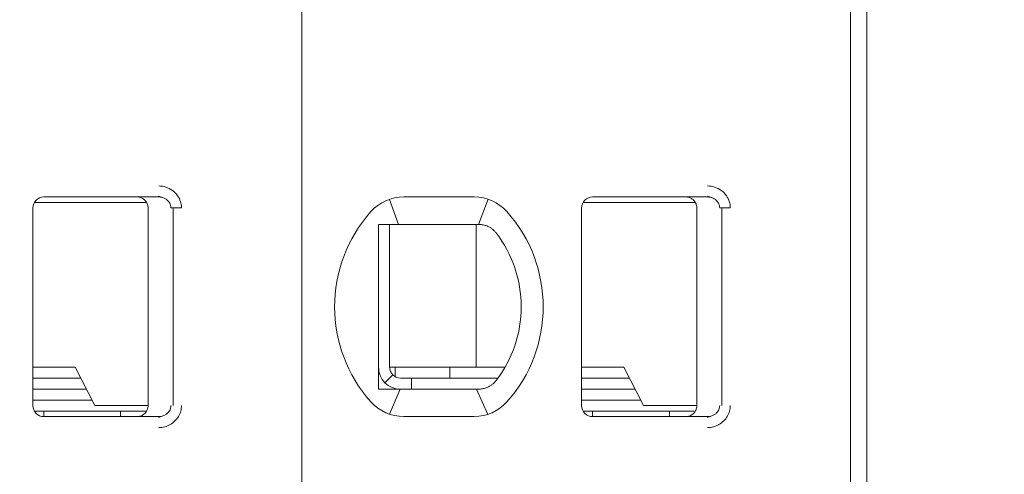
# Model space of a CAD drawing. Header units: millimetres. Extents: x -1114 to 1396, y -630 to 631.
# Tile 656 of 656: x 463.5 to 472.47, y 144.13 to 148.27. Entities that reach past the tile are written whole.
import ezdxf

# ---------------------------------------------------------------- set-up
doc = ezdxf.new("R2010")
doc.units = ezdxf.units.MM
doc.header["$MEASUREMENT"] = 0

msp = doc.modelspace()

# ---------------------------------------------------------------- linework, layer by layer
at = {"lineweight": 18}
for points, knots in [([(1038.9843, -629.7647), (1038.9843, -629.7647), (-1111.4882, -629.7647), (-1111.4882, -629.7647), (-1111.4882, -629.7647), (-1111.4882, -629.7647), (-1111.4882, 630.7883), (-1111.4882, 630.7883), (-1111.4882, 630.7883), (-1111.4882, 630.7883), (1038.9843, 630.7883), (1038.9843, 630.7883)], [0, 0, 0, 0, 0.333333, 0.333333, 0.333333, 0.333333, 0.666667, 0.666667, 0.666667, 0.666667, 1, 1, 1, 1]), ([(464.7703, 146.7557), (464.7923, 146.7558), (464.8135, 146.7526), (464.8346, 146.7458), (464.8346, 146.7458), (464.8557, 146.739), (464.8767, 146.7287), (464.8953, 146.7151), (464.8953, 146.7151), (464.9138, 146.7015), (464.9299, 146.6845), (464.9421, 146.6673), (464.9421, 146.6673), (464.9543, 146.6501), (464.9626, 146.6326), (464.9683, 146.614), (464.9683, 146.614), (464.9741, 146.5955), (464.9772, 146.576), (464.9773, 146.5557)], [0, 0, 0, 0, 0.2, 0.2, 0.2, 0.2, 0.4, 0.4, 0.4, 0.4, 0.6, 0.6, 0.6, 0.6, 0.8, 0.8, 0.8, 0.8, 1, 1, 1, 1]), ([(469.7703, 146.7557), (469.7923, 146.7558), (469.8135, 146.7526), (469.8346, 146.7458), (469.8346, 146.7458), (469.8557, 146.739), (469.8767, 146.7287), (469.8953, 146.7151), (469.8953, 146.7151), (469.9138, 146.7015), (469.9299, 146.6845), (469.9421, 146.6673), (469.9421, 146.6673), (469.9543, 146.6501), (469.9626, 146.6326), (469.9683, 146.614), (469.9683, 146.614), (469.9741, 146.5955), (469.9772, 146.576), (469.9773, 146.5557)], [0, 0, 0, 0, 0.2, 0.2, 0.2, 0.2, 0.4, 0.4, 0.4, 0.4, 0.6, 0.6, 0.6, 0.6, 0.8, 0.8, 0.8, 0.8, 1, 1, 1, 1]), ([(463.7229, 146.6557), (463.6963, 146.6557), (463.6709, 146.6451), (463.6521, 146.6264), (463.6521, 146.6264), (463.6334, 146.6076), (463.6229, 146.5822), (463.6229, 146.5557)], [0, 0, 0, 0, 0.5, 0.5, 0.5, 0.5, 1, 1, 1, 1]), ([(463.7229, 146.6557), (463.6963, 146.6557), (463.6709, 146.6451), (463.6521, 146.6264), (463.6521, 146.6264), (463.6334, 146.6076), (463.6229, 146.5822), (463.6229, 146.5557)], [0, 0, 0, 0, 0.5, 0.5, 0.5, 0.5, 1, 1, 1, 1]), ([(464.5729, 146.6557), (464.5834, 146.6557), (464.5939, 146.654), (464.6038, 146.6507), (464.6038, 146.6507), (464.6138, 146.6475), (464.6233, 146.6426), (464.6317, 146.6365), (464.6317, 146.6365), (464.6402, 146.6303), (464.6477, 146.6228), (464.6538, 146.6144), (464.6538, 146.6144), (464.66, 146.6059), (464.6648, 146.5964), (464.668, 146.5864), (464.668, 146.5864), (464.6712, 146.5765), (464.6729, 146.5661), (464.6729, 146.5557)], [0, 0, 0, 0, 0.2, 0.2, 0.2, 0.2, 0.4, 0.4, 0.4, 0.4, 0.6, 0.6, 0.6, 0.6, 0.8, 0.8, 0.8, 0.8, 1, 1, 1, 1]), ([(464.7703, 146.6557), (464.779, 146.6557), (464.7878, 146.6547), (464.7963, 146.6528), (464.7963, 146.6528), (464.8046, 146.651), (464.8128, 146.6483), (464.8205, 146.6447), (464.8205, 146.6447), (464.8281, 146.6412), (464.8353, 146.6369), (464.8418, 146.6319), (464.8418, 146.6319), (464.848, 146.6271), (464.8536, 146.6217), (464.8586, 146.6158), (464.8586, 146.6158), (464.8631, 146.6103), (464.867, 146.6044), (464.8703, 146.5982), (464.8703, 146.5982), (464.8735, 146.592), (464.876, 146.5854), (464.8778, 146.5786), (464.8778, 146.5786), (464.8798, 146.5711), (464.8808, 146.5634), (464.8808, 146.5557)], [0, 0, 0, 0, 0.142857, 0.142857, 0.142857, 0.142857, 0.285714, 0.285714, 0.285714, 0.285714, 0.428571, 0.428571, 0.428571, 0.428571, 0.571429, 0.571429, 0.571429, 0.571429, 0.714286, 0.714286, 0.714286, 0.714286, 0.857143, 0.857143, 0.857143, 0.857143, 1, 1, 1, 1]), ([(468.7229, 146.6557), (468.6963, 146.6557), (468.6709, 146.6451), (468.6521, 146.6264), (468.6521, 146.6264), (468.6334, 146.6076), (468.6229, 146.5822), (468.6229, 146.5557)], [0, 0, 0, 0, 0.5, 0.5, 0.5, 0.5, 1, 1, 1, 1]), ([(468.7229, 146.6557), (468.6963, 146.6557), (468.6709, 146.6451), (468.6521, 146.6264), (468.6521, 146.6264), (468.6334, 146.6076), (468.6229, 146.5822), (468.6229, 146.5557)], [0, 0, 0, 0, 0.5, 0.5, 0.5, 0.5, 1, 1, 1, 1]), ([(469.5729, 146.6557), (469.5834, 146.6557), (469.5939, 146.654), (469.6038, 146.6507), (469.6038, 146.6507), (469.6138, 146.6475), (469.6233, 146.6426), (469.6317, 146.6365), (469.6317, 146.6365), (469.6402, 146.6303), (469.6477, 146.6228), (469.6538, 146.6144), (469.6538, 146.6144), (469.66, 146.6059), (469.6648, 146.5964), (469.668, 146.5864), (469.668, 146.5864), (469.6712, 146.5765), (469.6729, 146.5661), (469.6729, 146.5557)], [0, 0, 0, 0, 0.2, 0.2, 0.2, 0.2, 0.4, 0.4, 0.4, 0.4, 0.6, 0.6, 0.6, 0.6, 0.8, 0.8, 0.8, 0.8, 1, 1, 1, 1]), ([(469.7703, 146.6557), (469.779, 146.6557), (469.7878, 146.6547), (469.7963, 146.6528), (469.7963, 146.6528), (469.8046, 146.651), (469.8128, 146.6483), (469.8205, 146.6447), (469.8205, 146.6447), (469.8281, 146.6412), (469.8353, 146.6369), (469.8418, 146.6319), (469.8418, 146.6319), (469.848, 146.6271), (469.8536, 146.6217), (469.8586, 146.6158), (469.8586, 146.6158), (469.8631, 146.6103), (469.867, 146.6044), (469.8703, 146.5982), (469.8703, 146.5982), (469.8735, 146.592), (469.876, 146.5854), (469.8778, 146.5786), (469.8778, 146.5786), (469.8798, 146.5711), (469.8808, 146.5634), (469.8808, 146.5557)], [0, 0, 0, 0, 0.142857, 0.142857, 0.142857, 0.142857, 0.285714, 0.285714, 0.285714, 0.285714, 0.428571, 0.428571, 0.428571, 0.428571, 0.571429, 0.571429, 0.571429, 0.571429, 0.714286, 0.714286, 0.714286, 0.714286, 0.857143, 0.857143, 0.857143, 0.857143, 1, 1, 1, 1]), ([(466.7729, 146.4057), (466.7796, 146.4057), (466.7864, 146.4057), (466.7932, 146.4057), (466.7932, 146.4057), (466.8, 146.4057), (466.8069, 146.4057), (466.8137, 146.4057), (466.8137, 146.4057), (466.8206, 146.4057), (466.8274, 146.4057), (466.8343, 146.4057)], [0, 0, 0, 0, 0.333333, 0.333333, 0.333333, 0.333333, 0.666667, 0.666667, 0.666667, 0.666667, 1, 1, 1, 1]), ([(466.7729, 146.4057), (466.7729, 146.3547), (466.7729, 146.3022), (466.7729, 146.2473), (466.7729, 146.2473), (466.7729, 146.2198), (466.7729, 146.1917), (466.7729, 146.1628), (466.7729, 146.1628), (466.7729, 146.1483), (466.7729, 146.1337), (466.7729, 146.1187), (466.7729, 146.1187), (466.7729, 146.1038), (466.7729, 146.0886), (466.7729, 146.0733), (466.7729, 146.0733), (466.7729, 146.0425), (466.7729, 146.0109), (466.7729, 145.9782), (466.7729, 145.9782), (466.7729, 145.9455), (466.7729, 145.9117), (466.7729, 145.8764), (466.7729, 145.8764), (466.7729, 145.8587), (466.7729, 145.8407), (466.7729, 145.8226), (466.7729, 145.8226), (466.7729, 145.8045), (466.7729, 145.7863), (466.7729, 145.7678), (466.7729, 145.7678), (466.7729, 145.7492), (466.7729, 145.7305), (466.7729, 145.7116), (466.7729, 145.7116), (466.7729, 145.6926), (466.7729, 145.6733), (466.7729, 145.6543), (466.7729, 145.6543), (466.7729, 145.6163), (466.7729, 145.5787), (466.7729, 145.5417), (466.7729, 145.5417), (466.7729, 145.5324), (466.7729, 145.5232), (466.7729, 145.5139), (466.7729, 145.5139), (466.7729, 145.5047), (466.7729, 145.4955), (466.7729, 145.4864), (466.7729, 145.4864), (466.7729, 145.4682), (466.7729, 145.4504), (466.7729, 145.4329), (466.7729, 145.4329), (466.7729, 145.398), (466.7729, 145.3643), (466.7729, 145.3317), (466.7729, 145.3317), (466.7729, 145.3153), (466.7729, 145.2993), (466.7729, 145.2834), (466.7729, 145.2834), (466.7729, 145.2675), (466.7729, 145.2519), (466.7729, 145.2366), (466.7729, 145.2366), (466.7729, 145.2059), (466.7729, 145.1763), (466.7729, 145.1475), (466.7729, 145.1475), (466.7729, 145.1188), (466.7729, 145.0908), (466.7729, 145.0635), (466.7729, 145.0635), (466.7729, 145.0088), (466.7729, 144.9565), (466.7729, 144.9057)], [0, 0, 0, 0, 0.05, 0.05, 0.05, 0.05, 0.1, 0.1, 0.1, 0.1, 0.15, 0.15, 0.15, 0.15, 0.2, 0.2, 0.2, 0.2, 0.25, 0.25, 0.25, 0.25, 0.3, 0.3, 0.3, 0.3, 0.35, 0.35, 0.35, 0.35, 0.4, 0.4, 0.4, 0.4, 0.45, 0.45, 0.45, 0.45, 0.5, 0.5, 0.5, 0.5, 0.55, 0.55, 0.55, 0.55, 0.6, 0.6, 0.6, 0.6, 0.65, 0.65, 0.65, 0.65, 0.7, 0.7, 0.7, 0.7, 0.75, 0.75, 0.75, 0.75, 0.8, 0.8, 0.8, 0.8, 0.85, 0.85, 0.85, 0.85, 0.9, 0.9, 0.9, 0.9, 0.95, 0.95, 0.95, 0.95, 1, 1, 1, 1]), ([(467.002, 146.4057), (466.9969, 146.4057), (466.9917, 146.4057), (466.9864, 146.4057), (466.9864, 146.4057), (466.9811, 146.4057), (466.9758, 146.4057), (466.9704, 146.4057), (466.9704, 146.4057), (466.965, 146.4057), (466.9595, 146.4057), (466.9539, 146.4057), (466.9539, 146.4057), (466.9482, 146.4057), (466.9424, 146.4057), (466.9365, 146.4057), (466.9365, 146.4057), (466.9305, 146.4057), (466.9243, 146.4057), (466.9181, 146.4057), (466.9181, 146.4057), (466.9118, 146.4057), (466.9054, 146.4057), (466.8988, 146.4057), (466.8988, 146.4057), (466.8922, 146.4057), (466.8854, 146.4057), (466.8785, 146.4057), (466.8785, 146.4057), (466.8715, 146.4057), (466.8644, 146.4057), (466.857, 146.4057), (466.857, 146.4057), (466.8497, 146.4057), (466.8421, 146.4057), (466.8343, 146.4057)], [0, 0, 0, 0, 0.111111, 0.111111, 0.111111, 0.111111, 0.222222, 0.222222, 0.222222, 0.222222, 0.333333, 0.333333, 0.333333, 0.333333, 0.444444, 0.444444, 0.444444, 0.444444, 0.555556, 0.555556, 0.555556, 0.555556, 0.666667, 0.666667, 0.666667, 0.666667, 0.777778, 0.777778, 0.777778, 0.777778, 0.888889, 0.888889, 0.888889, 0.888889, 1, 1, 1, 1]), ([(467.6852, 146.4057), (467.6806, 146.4057), (467.6759, 146.4057), (467.6712, 146.4057), (467.6712, 146.4057), (467.6666, 146.4057), (467.6619, 146.4057), (467.6573, 146.4057), (467.6573, 146.4057), (467.6527, 146.4057), (467.6482, 146.4057), (467.6437, 146.4057)], [0, 0, 0, 0, 0.333333, 0.333333, 0.333333, 0.333333, 0.666667, 0.666667, 0.666667, 0.666667, 1, 1, 1, 1]), ([(467.7829, 146.3802), (467.7726, 146.386), (467.762, 146.3907), (467.7511, 146.3945), (467.7511, 146.3945), (467.7403, 146.3983), (467.7293, 146.4011), (467.7183, 146.4029), (467.7183, 146.4029), (467.7073, 146.4048), (467.6962, 146.4057), (467.6852, 146.4057)], [0, 0, 0, 0, 0.333333, 0.333333, 0.333333, 0.333333, 0.666667, 0.666667, 0.666667, 0.666667, 1, 1, 1, 1]), ([(467.8436, 146.3279), (467.8383, 146.3347), (467.8325, 146.3413), (467.8262, 146.3475), (467.8262, 146.3475), (467.8199, 146.3538), (467.8131, 146.3597), (467.8058, 146.3652), (467.8058, 146.3652), (467.7986, 146.3707), (467.7909, 146.3757), (467.7829, 146.3802)], [0, 0, 0, 0, 0.333333, 0.333333, 0.333333, 0.333333, 0.666667, 0.666667, 0.666667, 0.666667, 1, 1, 1, 1]), ([(466.7729, 145.1057), (466.7729, 145.0526), (466.7939, 145.0017), (466.8314, 144.9642), (466.8314, 144.9642), (466.8689, 144.9267), (466.9198, 144.9057), (466.9729, 144.9057)], [0, 0, 0, 0, 0.5, 0.5, 0.5, 0.5, 1, 1, 1, 1]), ([(466.8729, 145.1057), (466.8729, 145.0791), (466.8834, 145.0537), (466.9021, 145.0349), (466.9021, 145.0349), (466.9209, 145.0162), (466.9463, 145.0057), (466.9729, 145.0057)], [0, 0, 0, 0, 0.5, 0.5, 0.5, 0.5, 1, 1, 1, 1]), ([(467.7829, 144.9311), (467.7912, 144.9358), (467.7991, 144.9409), (467.8064, 144.9465), (467.8064, 144.9465), (467.8137, 144.952), (467.8204, 144.958), (467.8266, 144.9642), (467.8266, 144.9642), (467.8328, 144.9704), (467.8385, 144.9768), (467.8436, 144.9834)], [0, 0, 0, 0, 0.333333, 0.333333, 0.333333, 0.333333, 0.666667, 0.666667, 0.666667, 0.666667, 1, 1, 1, 1]), ([(466.7729, 144.9057), (466.7797, 144.9057), (466.7866, 144.9057), (466.7935, 144.9057), (466.7935, 144.9057), (466.8003, 144.9057), (466.8071, 144.9057), (466.8139, 144.9057), (466.8139, 144.9057), (466.8208, 144.9057), (466.8276, 144.9057), (466.8343, 144.9057)], [0, 0, 0, 0, 0.333333, 0.333333, 0.333333, 0.333333, 0.666667, 0.666667, 0.666667, 0.666667, 1, 1, 1, 1]), ([(466.8343, 144.9057), (466.8421, 144.9057), (466.8497, 144.9057), (466.857, 144.9057), (466.857, 144.9057), (466.8644, 144.9057), (466.8715, 144.9057), (466.8785, 144.9057), (466.8785, 144.9057), (466.8854, 144.9057), (466.8922, 144.9057), (466.8988, 144.9057), (466.8988, 144.9057), (466.9054, 144.9057), (466.9118, 144.9057), (466.9181, 144.9057), (466.9181, 144.9057), (466.9243, 144.9057), (466.9305, 144.9057), (466.9364, 144.9057), (466.9364, 144.9057), (466.9424, 144.9057), (466.9482, 144.9057), (466.9539, 144.9057), (466.9539, 144.9057), (466.9595, 144.9057), (466.965, 144.9057), (466.9704, 144.9057), (466.9704, 144.9057), (466.9758, 144.9057), (466.9811, 144.9057), (466.9864, 144.9057), (466.9864, 144.9057), (466.9917, 144.9057), (466.9969, 144.9057), (467.002, 144.9057)], [0, 0, 0, 0, 0.111111, 0.111111, 0.111111, 0.111111, 0.222222, 0.222222, 0.222222, 0.222222, 0.333333, 0.333333, 0.333333, 0.333333, 0.444444, 0.444444, 0.444444, 0.444444, 0.555556, 0.555556, 0.555556, 0.555556, 0.666667, 0.666667, 0.666667, 0.666667, 0.777778, 0.777778, 0.777778, 0.777778, 0.888889, 0.888889, 0.888889, 0.888889, 1, 1, 1, 1]), ([(467.6437, 144.9057), (467.6482, 144.9057), (467.6527, 144.9057), (467.6573, 144.9057), (467.6573, 144.9057), (467.6619, 144.9057), (467.6666, 144.9057), (467.6712, 144.9057), (467.6712, 144.9057), (467.6759, 144.9057), (467.6806, 144.9057), (467.6852, 144.9057)], [0, 0, 0, 0, 0.333333, 0.333333, 0.333333, 0.333333, 0.666667, 0.666667, 0.666667, 0.666667, 1, 1, 1, 1]), ([(467.7829, 144.9311), (467.7728, 144.9255), (467.7623, 144.9207), (467.7516, 144.917), (467.7516, 144.917), (467.7408, 144.9132), (467.7299, 144.9104), (467.7188, 144.9085), (467.7188, 144.9085), (467.7077, 144.9066), (467.6965, 144.9057), (467.6852, 144.9057)], [0, 0, 0, 0, 0.333333, 0.333333, 0.333333, 0.333333, 0.666667, 0.666667, 0.666667, 0.666667, 1, 1, 1, 1]), ([(463.6229, 144.7557), (463.6229, 144.7291), (463.6334, 144.7037), (463.6521, 144.6849), (463.6521, 144.6849), (463.6709, 144.6662), (463.6963, 144.6557), (463.7229, 144.6557)], [0, 0, 0, 0, 0.5, 0.5, 0.5, 0.5, 1, 1, 1, 1]), ([(463.6229, 144.7557), (463.6229, 144.7291), (463.6334, 144.7037), (463.6521, 144.6849), (463.6521, 144.6849), (463.6709, 144.6662), (463.6963, 144.6557), (463.7229, 144.6557)], [0, 0, 0, 0, 0.5, 0.5, 0.5, 0.5, 1, 1, 1, 1]), ([(464.6729, 144.7557), (464.6729, 144.7452), (464.6712, 144.7348), (464.668, 144.7248), (464.668, 144.7248), (464.6648, 144.7149), (464.66, 144.7054), (464.6538, 144.697), (464.6538, 144.697), (464.6477, 144.6885), (464.6403, 144.681), (464.6318, 144.6749), (464.6318, 144.6749), (464.6234, 144.6687), (464.6139, 144.6639), (464.604, 144.6606), (464.604, 144.6606), (464.594, 144.6573), (464.5834, 144.6557), (464.5729, 144.6557)], [0, 0, 0, 0, 0.2, 0.2, 0.2, 0.2, 0.4, 0.4, 0.4, 0.4, 0.6, 0.6, 0.6, 0.6, 0.8, 0.8, 0.8, 0.8, 1, 1, 1, 1]), ([(464.8808, 144.7557), (464.8808, 144.7472), (464.8795, 144.7387), (464.8772, 144.7305), (464.8772, 144.7305), (464.8748, 144.7223), (464.8714, 144.7144), (464.8669, 144.7071), (464.8669, 144.7071), (464.8623, 144.6997), (464.8567, 144.6928), (464.8502, 144.6867), (464.8502, 144.6867), (464.8436, 144.6804), (464.8362, 144.6749), (464.8281, 144.6705), (464.8281, 144.6705), (464.8196, 144.6657), (464.8103, 144.662), (464.8008, 144.6595), (464.8008, 144.6595), (464.7908, 144.657), (464.7805, 144.6557), (464.7703, 144.6557)], [0, 0, 0, 0, 0.166667, 0.166667, 0.166667, 0.166667, 0.333333, 0.333333, 0.333333, 0.333333, 0.5, 0.5, 0.5, 0.5, 0.666667, 0.666667, 0.666667, 0.666667, 0.833333, 0.833333, 0.833333, 0.833333, 1, 1, 1, 1]), ([(464.9773, 144.7557), (464.9773, 144.7383), (464.9751, 144.7215), (464.9706, 144.7049), (464.9706, 144.7049), (464.966, 144.6884), (464.9592, 144.6721), (464.9504, 144.657), (464.9504, 144.657), (464.9416, 144.6418), (464.9308, 144.628), (464.9179, 144.6154), (464.9179, 144.6154), (464.9051, 144.6029), (464.8902, 144.5918), (464.8745, 144.5828), (464.8745, 144.5828), (464.8588, 144.5739), (464.8423, 144.5673), (464.825, 144.5627), (464.825, 144.5627), (464.8076, 144.5582), (464.7894, 144.5558), (464.7703, 144.5557)], [0, 0, 0, 0, 0.166667, 0.166667, 0.166667, 0.166667, 0.333333, 0.333333, 0.333333, 0.333333, 0.5, 0.5, 0.5, 0.5, 0.666667, 0.666667, 0.666667, 0.666667, 0.833333, 0.833333, 0.833333, 0.833333, 1, 1, 1, 1]), ([(468.6229, 144.7557), (468.6229, 144.7291), (468.6334, 144.7037), (468.6521, 144.6849), (468.6521, 144.6849), (468.6709, 144.6662), (468.6963, 144.6557), (468.7229, 144.6557)], [0, 0, 0, 0, 0.5, 0.5, 0.5, 0.5, 1, 1, 1, 1]), ([(468.6229, 144.7557), (468.6229, 144.7291), (468.6334, 144.7037), (468.6521, 144.6849), (468.6521, 144.6849), (468.6709, 144.6662), (468.6963, 144.6557), (468.7229, 144.6557)], [0, 0, 0, 0, 0.5, 0.5, 0.5, 0.5, 1, 1, 1, 1]), ([(469.6729, 144.7557), (469.6729, 144.7452), (469.6712, 144.7348), (469.668, 144.7248), (469.668, 144.7248), (469.6648, 144.7149), (469.66, 144.7054), (469.6538, 144.697), (469.6538, 144.697), (469.6477, 144.6885), (469.6403, 144.681), (469.6318, 144.6749), (469.6318, 144.6749), (469.6234, 144.6687), (469.6139, 144.6639), (469.604, 144.6606), (469.604, 144.6606), (469.594, 144.6573), (469.5834, 144.6557), (469.5729, 144.6557)], [0, 0, 0, 0, 0.2, 0.2, 0.2, 0.2, 0.4, 0.4, 0.4, 0.4, 0.6, 0.6, 0.6, 0.6, 0.8, 0.8, 0.8, 0.8, 1, 1, 1, 1]), ([(469.8808, 144.7557), (469.8808, 144.7472), (469.8795, 144.7387), (469.8772, 144.7305), (469.8772, 144.7305), (469.8748, 144.7223), (469.8714, 144.7144), (469.8669, 144.7071), (469.8669, 144.7071), (469.8623, 144.6997), (469.8567, 144.6928), (469.8502, 144.6867), (469.8502, 144.6867), (469.8436, 144.6804), (469.8362, 144.6749), (469.8281, 144.6705), (469.8281, 144.6705), (469.8196, 144.6657), (469.8103, 144.662), (469.8008, 144.6595), (469.8008, 144.6595), (469.7908, 144.657), (469.7805, 144.6557), (469.7703, 144.6557)], [0, 0, 0, 0, 0.166667, 0.166667, 0.166667, 0.166667, 0.333333, 0.333333, 0.333333, 0.333333, 0.5, 0.5, 0.5, 0.5, 0.666667, 0.666667, 0.666667, 0.666667, 0.833333, 0.833333, 0.833333, 0.833333, 1, 1, 1, 1]), ([(469.9773, 144.7557), (469.9773, 144.7383), (469.9751, 144.7215), (469.9706, 144.7049), (469.9706, 144.7049), (469.966, 144.6884), (469.9592, 144.6721), (469.9504, 144.657), (469.9504, 144.657), (469.9416, 144.6418), (469.9308, 144.628), (469.9179, 144.6154), (469.9179, 144.6154), (469.9051, 144.6029), (469.8902, 144.5918), (469.8745, 144.5828), (469.8745, 144.5828), (469.8588, 144.5739), (469.8423, 144.5673), (469.825, 144.5627), (469.825, 144.5627), (469.8076, 144.5582), (469.7894, 144.5558), (469.7703, 144.5557)], [0, 0, 0, 0, 0.166667, 0.166667, 0.166667, 0.166667, 0.333333, 0.333333, 0.333333, 0.333333, 0.5, 0.5, 0.5, 0.5, 0.666667, 0.666667, 0.666667, 0.666667, 0.833333, 0.833333, 0.833333, 0.833333, 1, 1, 1, 1])]:
    msp.add_open_spline(points, degree=3, knots=knots, dxfattribs=at)
for points in [[(471.2229, 150.9157), (471.2229, 150.9157), (471.2229, 140.3957), (471.2229, 140.3957)], [(466.0729, 150.8657), (466.0729, 150.8657), (466.0729, 140.4457), (466.0729, 140.4457)], [(466.0729, 150.8657), (466.0729, 150.8657), (466.0729, 140.4457), (466.0729, 140.4457)], [(471.0729, 150.8657), (471.0729, 150.8657), (471.0729, 140.4457), (471.0729, 140.4457)], [(464.3037, 146.6057), (464.3037, 146.6057), (463.6362, 146.6057), (463.6362, 146.6057)], [(463.7229, 146.6557), (463.7229, 146.6557), (464.7703, 146.6557), (464.7703, 146.6557)], [(463.7229, 146.6557), (463.7229, 146.6557), (464.7703, 146.6557), (464.7703, 146.6557)], [(464.653, 146.6057), (464.653, 146.6057), (464.3037, 146.6057), (464.3037, 146.6057)], [(464.7692, 146.6626), (464.7692, 146.6626), (464.8129, 146.6478), (464.8129, 146.6478)], [(467.002, 146.6557), (466.8882, 146.6557), (466.7798, 146.6072), (466.7039, 146.5223)], [(467.002, 146.6557), (466.8882, 146.6557), (466.7798, 146.6072), (466.7039, 146.5223)], [(466.8713, 146.6337), (466.8713, 146.6337), (466.9558, 146.4057), (466.9558, 146.4057)], [(467.002, 146.6557), (467.002, 146.6557), (467.6437, 146.6557), (467.6437, 146.6557)], [(467.002, 146.6557), (467.002, 146.6557), (467.6437, 146.6557), (467.6437, 146.6557)], [(467.9418, 146.5223), (467.8659, 146.6072), (467.7575, 146.6557), (467.6437, 146.6557)], [(467.9418, 146.5223), (467.8659, 146.6072), (467.7575, 146.6557), (467.6437, 146.6557)], [(467.7701, 146.6352), (467.7701, 146.6352), (467.6845, 146.4057), (467.6845, 146.4057)], [(469.3037, 146.6057), (469.3037, 146.6057), (468.6362, 146.6057), (468.6362, 146.6057)], [(468.7229, 146.6557), (468.7229, 146.6557), (469.7703, 146.6557), (469.7703, 146.6557)], [(468.7229, 146.6557), (468.7229, 146.6557), (469.7703, 146.6557), (469.7703, 146.6557)], [(469.653, 146.6057), (469.653, 146.6057), (469.3037, 146.6057), (469.3037, 146.6057)], [(469.7692, 146.6626), (469.7692, 146.6626), (469.8129, 146.6478), (469.8129, 146.6478)], [(463.6229, 144.7557), (463.6229, 144.7557), (463.6229, 146.5557), (463.6229, 146.5557)], [(463.6229, 144.7557), (463.6229, 144.7557), (463.6229, 146.5557), (463.6229, 146.5557)], [(464.6729, 144.7557), (464.6729, 144.7557), (464.6729, 146.5557), (464.6729, 146.5557)], [(464.8808, 146.5557), (464.8808, 146.5557), (464.9773, 146.5557), (464.9773, 146.5557)], [(464.9006, 144.7557), (464.9006, 144.7557), (464.9006, 146.5557), (464.9006, 146.5557)], [(466.7039, 146.5223), (466.2625, 146.0288), (466.2625, 145.2825), (466.7039, 144.789)], [(466.7039, 146.5223), (466.2625, 146.0288), (466.2625, 145.2825), (466.7039, 144.789)], [(467.9418, 144.789), (468.3832, 145.2825), (468.3832, 146.0288), (467.9418, 146.5223)], [(467.9418, 144.789), (468.3832, 145.2825), (468.3832, 146.0288), (467.9418, 146.5223)], [(468.6229, 144.7557), (468.6229, 144.7557), (468.6229, 146.5557), (468.6229, 146.5557)], [(468.6229, 144.7557), (468.6229, 144.7557), (468.6229, 146.5557), (468.6229, 146.5557)], [(469.6729, 144.7557), (469.6729, 144.7557), (469.6729, 146.5557), (469.6729, 146.5557)], [(469.8808, 146.5557), (469.8808, 146.5557), (469.9773, 146.5557), (469.9773, 146.5557)], [(469.9006, 144.7557), (469.9006, 144.7557), (469.9006, 146.5557), (469.9006, 146.5557)], [(466.8729, 146.4056), (466.8729, 146.4056), (466.8729, 145.1057), (466.8729, 145.1057)], [(467.6437, 146.4057), (467.6437, 146.4057), (467.002, 146.4057), (467.002, 146.4057)], [(467.6619, 146.4056), (467.6619, 146.4056), (467.6619, 145.1057), (467.6619, 145.1057)], [(468.0729, 145.6557), (468.0729, 145.8989), (467.9922, 146.1353), (467.8436, 146.3279)], [(467.8436, 144.9834), (467.9922, 145.176), (468.0729, 145.4124), (468.0729, 145.6557)], [(464.0072, 145.1057), (464.0072, 145.1057), (463.6229, 145.1057), (463.6229, 145.1057)], [(464.1877, 144.7557), (464.1877, 144.7557), (464.0072, 145.1057), (464.0072, 145.1057)], [(466.8729, 145.1057), (466.8729, 145.1057), (467.6324, 145.1057), (467.6324, 145.1057)], [(466.9229, 145.0191), (466.9229, 145.0191), (466.9229, 145.1057), (466.9229, 145.1057)], [(467.4229, 145.0057), (467.4229, 145.0057), (467.4229, 145.1057), (467.4229, 145.1057)], [(467.6324, 145.1057), (467.6324, 145.1057), (467.6832, 145.1057), (467.6832, 145.1057)], [(467.9255, 145.1057), (467.9255, 145.1057), (467.6832, 145.1057), (467.6832, 145.1057)], [(469.0072, 145.1057), (469.0072, 145.1057), (468.6229, 145.1057), (468.6229, 145.1057)], [(469.1877, 144.7557), (469.1877, 144.7557), (469.0072, 145.1057), (469.0072, 145.1057)], [(463.6229, 145.0057), (463.6229, 145.0057), (464.0588, 145.0057), (464.0588, 145.0057)], [(466.9021, 145.0349), (466.9021, 145.0349), (466.8314, 144.9642), (466.8314, 144.9642)], [(467.0729, 145.0057), (467.0729, 145.0057), (466.9729, 145.0057), (466.9729, 145.0057)], [(467.0729, 145.0057), (467.0729, 145.0057), (467.8603, 145.0057), (467.8603, 145.0057)], [(467.0729, 145.0057), (467.0729, 145.0057), (467.0729, 144.9057), (467.0729, 144.9057)], [(468.6229, 145.0057), (468.6229, 145.0057), (469.0588, 145.0057), (469.0588, 145.0057)], [(464.1103, 144.9057), (464.1103, 144.9057), (463.6229, 144.9057), (463.6229, 144.9057)], [(466.8723, 144.6773), (466.8723, 144.6773), (466.9697, 144.9056), (466.9697, 144.9056)], [(467.002, 144.9057), (467.002, 144.9057), (467.6437, 144.9057), (467.6437, 144.9057)], [(467.7679, 144.6754), (467.7679, 144.6754), (467.6667, 144.9057), (467.6667, 144.9057)], [(469.1103, 144.9057), (469.1103, 144.9057), (468.6229, 144.9057), (468.6229, 144.9057)], [(464.1619, 144.8057), (464.1619, 144.8057), (463.6229, 144.8057), (463.6229, 144.8057)], [(469.1619, 144.8057), (469.1619, 144.8057), (468.6229, 144.8057), (468.6229, 144.8057)], [(464.6494, 144.7057), (464.6494, 144.7057), (463.6363, 144.7057), (463.6363, 144.7057)], [(463.7229, 144.6557), (463.7229, 144.6557), (463.7229, 144.7057), (463.7229, 144.7057)], [(464.1877, 144.7557), (464.1877, 144.7557), (464.3037, 144.7557), (464.3037, 144.7557)], [(464.3037, 144.7557), (464.3037, 144.7557), (464.6663, 144.7557), (464.6663, 144.7557)], [(464.4229, 144.7057), (464.4229, 144.7057), (464.4229, 144.6557), (464.4229, 144.6557)], [(466.7039, 144.789), (466.7798, 144.7041), (466.8882, 144.6557), (467.002, 144.6557)], [(466.7039, 144.789), (466.7798, 144.7041), (466.8882, 144.6557), (467.002, 144.6557)], [(467.6437, 144.6557), (467.7575, 144.6557), (467.8659, 144.7041), (467.9418, 144.789)], [(467.6437, 144.6557), (467.7575, 144.6557), (467.8659, 144.7041), (467.9418, 144.789)], [(469.6494, 144.7057), (469.6494, 144.7057), (468.6363, 144.7057), (468.6363, 144.7057)], [(468.7229, 144.6557), (468.7229, 144.6557), (468.7229, 144.7057), (468.7229, 144.7057)], [(469.1877, 144.7557), (469.1877, 144.7557), (469.3037, 144.7557), (469.3037, 144.7557)], [(469.3037, 144.7557), (469.3037, 144.7557), (469.6663, 144.7557), (469.6663, 144.7557)], [(469.4229, 144.7057), (469.4229, 144.7057), (469.4229, 144.6557), (469.4229, 144.6557)], [(463.7229, 144.6557), (463.7229, 144.6557), (464.7703, 144.6557), (464.7703, 144.6557)], [(463.7229, 144.6557), (463.7229, 144.6557), (464.7703, 144.6557), (464.7703, 144.6557)], [(464.7925, 144.6577), (464.7925, 144.6577), (464.7692, 144.6487), (464.7692, 144.6487)], [(464.7703, 144.6488), (464.7703, 144.6488), (464.7703, 144.6557), (464.7703, 144.6557)], [(467.002, 144.6557), (467.002, 144.6557), (467.6437, 144.6557), (467.6437, 144.6557)], [(467.6437, 144.6557), (467.6437, 144.6557), (467.002, 144.6557), (467.002, 144.6557)], [(468.7229, 144.6557), (468.7229, 144.6557), (469.7703, 144.6557), (469.7703, 144.6557)], [(468.7229, 144.6557), (468.7229, 144.6557), (469.7703, 144.6557), (469.7703, 144.6557)], [(469.7925, 144.6577), (469.7925, 144.6577), (469.7692, 144.6487), (469.7692, 144.6487)], [(469.7703, 144.6488), (469.7703, 144.6488), (469.7703, 144.6557), (469.7703, 144.6557)]]:
    msp.add_open_spline(points, degree=3, dxfattribs=at)

doc.saveas('drawing.dxf')
